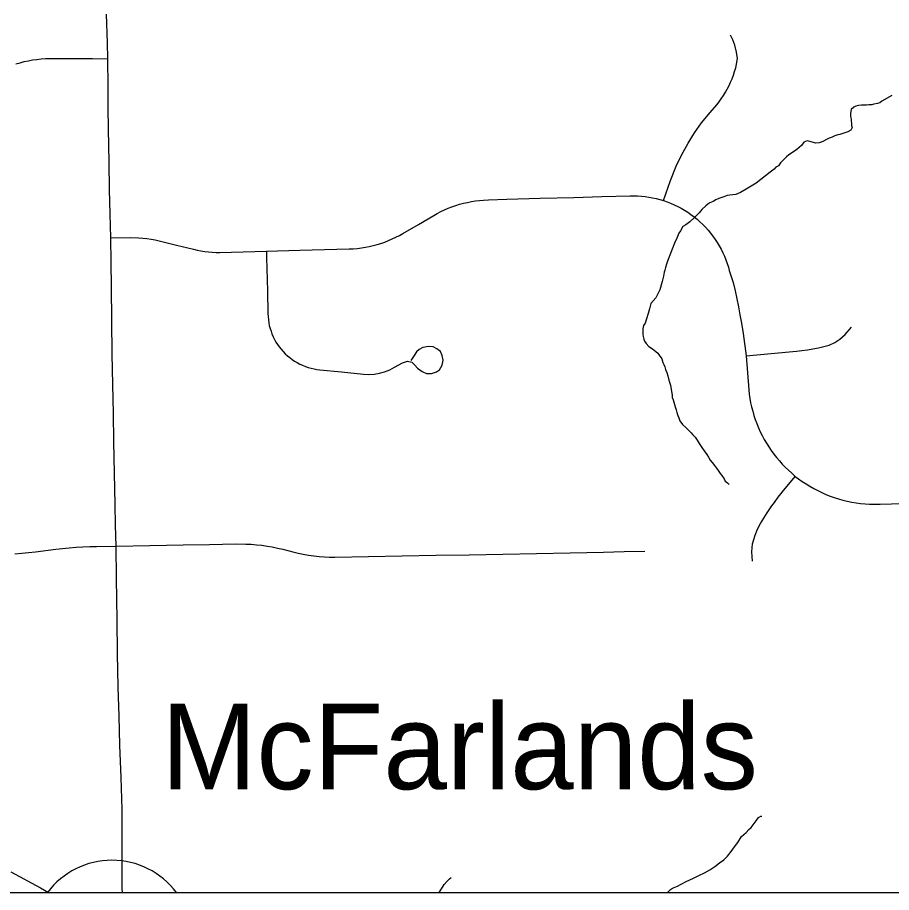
# Model space of a CAD drawing. Extents: x 103424 to 290657, y 38711 to 110967.
# Drawn here: x 214246.8078 to 214247.212, y 40208.3012 to 40208.7059 of the extents above; entities that cross this region are included whole.
import ezdxf

# ---------------------------------------------------------------- set-up
doc = ezdxf.new("R2010")
doc.units = 0
for name, color, linetype in [('GM_X_Corporation', 7, 'Continuous'), ('GM_X_County_Road', 7, 'Continuous'), ('GM_X_Minor_River', 7, 'Continuous'), ('GM_X_State_Route', 7, 'Continuous'), ('GM_X_Township_Road', 7, 'Continuous'), ('GM_X_Unincorporated_Text', 7, 'Continuous'), ('GM_X_US_Shield', 7, 'Continuous')]:
    doc.layers.add(name, color=color, linetype=linetype)

msp = doc.modelspace()

# ---------------------------------------------------------------- linework, layer by layer
at = {"layer": 'GM_X_Corporation'}
for points in [[(214246.35258257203, 40213.7430239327), (214246.35258257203, 40208.30124814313), (214253.15258257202, 40208.30124814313), (214253.15258257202, 40215.101248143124), (214247.88424966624, 40215.101248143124), (214247.88593276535, 40214.684846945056), (214247.88620550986, 40214.66416470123), (214247.88630183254, 40214.63438243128), (214247.88525482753, 40214.01696427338), (214247.88494414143, 40213.98106152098), (214247.88094563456, 40213.75762305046), (214247.63273221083, 40213.75745588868), (214247.49304072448, 40213.75527073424), (214246.50861565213, 40213.74675837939)], [(214246.35258257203, 40208.71735243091), (214246.35258257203, 40208.30124814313), (214247.90913782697, 40208.30124814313), (214247.9063815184, 40208.75596682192), (214247.62572458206, 40208.749186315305), (214246.8483090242, 40208.729749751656)]]:
    msp.add_lwpolyline(points, close=True, dxfattribs=at)
at = {"layer": 'GM_X_County_Road'}
msp.add_lwpolyline([(214246.8047141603, 40208.310753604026), (214246.81836566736, 40208.3033375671), (214246.82221188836, 40208.30124814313)], dxfattribs=at)
at = {"layer": 'GM_X_Minor_River'}
for points in [[(214247.2120998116, 40208.66991742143), (214247.20758844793, 40208.66718067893), (214247.20665189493, 40208.666405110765), (214247.20551553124, 40208.66619583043), (214247.2038138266, 40208.665788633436), (214247.2028668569, 40208.665582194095), (214247.20153920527, 40208.66556041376), (214247.2004028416, 40208.66535113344), (214247.19926363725, 40208.6653331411), (214247.1981234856, 40208.6653142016), (214247.19679583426, 40208.66529242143), (214247.19547291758, 40208.66488995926), (214247.1945297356, 40208.66449412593), (214247.1934104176, 40208.66333503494), (214247.1930590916, 40208.661618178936), (214247.19308465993, 40208.660098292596), (214247.19329394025, 40208.65896003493), (214247.1933100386, 40208.65800927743), (214247.19351553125, 40208.65706325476), (214247.1935344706, 40208.655922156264), (214247.19374090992, 40208.65497518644), (214247.1931897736, 40208.65382556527), (214247.1918744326, 40208.65304336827), (214247.19036212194, 40208.652638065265), (214247.18941894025, 40208.65224223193), (214247.1880960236, 40208.65183976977), (214247.18715000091, 40208.651634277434), (214247.18582708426, 40208.65123276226), (214247.18450795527, 40208.65063995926), (214247.1831888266, 40208.6500481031), (214247.18186969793, 40208.6494562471), (214247.18055340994, 40208.6486740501), (214247.17942083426, 40208.648275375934), (214247.17847765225, 40208.6478795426), (214247.17695871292, 40208.64785397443), (214247.17428825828, 40208.64857083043), (214247.17295303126, 40208.64892878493), (214247.1714435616, 40208.648334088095), (214247.17032992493, 40208.64679431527), (214247.16827405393, 40208.64485965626), (214247.16620776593, 40208.64349507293), (214247.16451742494, 40208.642326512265), (214247.16339147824, 40208.641547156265), (214247.16152500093, 40208.6396143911), (214247.1605922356, 40208.63864848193), (214247.15966515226, 40208.6373028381), (214247.15853541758, 40208.63671382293), (214247.15779204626, 40208.635750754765), (214247.15591609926, 40208.634389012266), (214247.14935454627, 40208.62933787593), (214247.1455960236, 40208.62699412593), (214247.14221060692, 40208.625037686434), (214247.13994829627, 40208.6240499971), (214247.1386225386, 40208.62383787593), (214247.13729299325, 40208.6238160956), (214247.1359672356, 40208.62360397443), (214247.13445871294, 40208.62300833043), (214247.13219261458, 40208.622210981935), (214247.1306840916, 40208.621615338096), (214247.1295571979, 40208.620835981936), (214247.12804867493, 40208.62024128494), (214247.12710833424, 40208.619655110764), (214247.12617178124, 40208.6188795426), (214247.12430246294, 40208.61713711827), (214247.12299943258, 40208.6155954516), (214247.12094545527, 40208.613469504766), (214247.11870303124, 40208.61134166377), (214247.11682613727, 40208.60997992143), (214247.11550984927, 40208.60919772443), (214247.1144037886, 40208.60727821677), (214247.11366325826, 40208.60612480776), (214247.1127522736, 40208.60382840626), (214247.11165094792, 40208.60152916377), (214247.1105571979, 40208.5988492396), (214247.1083715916, 40208.5932990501), (214247.10801647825, 40208.591772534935), (214247.1074729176, 40208.590242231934), (214247.10711212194, 40208.5890963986), (214247.1069388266, 40208.588141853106), (214247.1065912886, 40208.5862356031), (214247.1058725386, 40208.5837526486), (214247.10479772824, 40208.57993162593), (214247.10296060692, 40208.57628958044), (214247.10072670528, 40208.57359071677), (214247.10000890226, 40208.57110681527)], [(214247.10000890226, 40208.57110681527), (214247.0994738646, 40208.56900643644), (214247.09875700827, 40208.56652348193), (214247.0980287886, 40208.56460965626), (214247.09728825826, 40208.5634571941), (214247.0969340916, 40208.56193067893), (214247.09696344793, 40208.560218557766), (214247.09697954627, 40208.5592687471), (214247.0971850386, 40208.55832177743), (214247.09739337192, 40208.557184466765), (214247.09778920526, 40208.5562403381), (214247.09856856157, 40208.5551124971), (214247.09972954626, 40208.5538009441), (214247.10145776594, 40208.552688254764), (214247.10299848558, 40208.551383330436), (214247.10396060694, 40208.550638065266), (214247.10454583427, 40208.54969677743), (214247.10571439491, 40208.5480045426), (214247.1063128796, 40208.54630378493), (214247.10670776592, 40208.545359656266), (214247.10710359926, 40208.54441552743), (214247.10750606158, 40208.54309166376), (214247.1080969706, 40208.541770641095), (214247.1085032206, 40208.5402554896), (214247.1089075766, 40208.53874128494), (214247.1093138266, 40208.53722708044), (214247.1097162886, 40208.53590226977), (214247.10992462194, 40208.534764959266), (214247.11034886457, 40208.532110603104), (214247.11055530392, 40208.531162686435), (214247.11057045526, 40208.53021287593), (214247.1109691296, 40208.52907840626), (214247.11136875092, 40208.52794488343), (214247.11157424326, 40208.52699696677), (214247.1119729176, 40208.5258624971), (214247.1123753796, 40208.524538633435), (214247.1127768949, 40208.52321476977), (214247.11317935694, 40208.521889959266), (214247.11357803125, 40208.52075643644), (214247.11416988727, 40208.51943446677), (214247.11533750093, 40208.517743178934), (214247.11688200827, 40208.51624696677), (214247.11842651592, 40208.51475075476), (214247.11939147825, 40208.5138160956), (214247.12016704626, 40208.5128785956), (214247.12113579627, 40208.5117535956), (214247.12210738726, 40208.5104392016), (214247.12308181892, 40208.50893351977), (214247.12425227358, 40208.507051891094), (214247.12541704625, 40208.5055499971), (214247.1265846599, 40208.50385776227), (214247.12736685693, 40208.50254052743), (214247.12814905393, 40208.5012213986), (214247.12911685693, 40208.5000973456), (214247.13008939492, 40208.49878200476), (214247.1310609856, 40208.497466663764), (214247.13183939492, 40208.49633882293), (214247.1328109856, 40208.495024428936), (214247.13358655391, 40208.49408598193), (214247.1345609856, 40208.4925821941), (214247.13515000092, 40208.49144961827), (214247.13611212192, 40208.4907053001), (214247.13688390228, 40208.489958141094)], [(214247.10830150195, 40208.30124814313), (214247.10852500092, 40208.30145056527), (214247.10983465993, 40208.3026124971), (214247.11077405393, 40208.30319867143), (214247.11303636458, 40208.304186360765), (214247.11472954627, 40208.30516552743), (214247.11698901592, 40208.30634261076), (214247.1203801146, 40208.30792026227), (214247.12282897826, 40208.30910113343), (214247.1254681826, 40208.3102848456), (214247.12791325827, 40208.31165605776), (214247.13035549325, 40208.31321761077), (214247.13241515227, 40208.314962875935), (214247.13448144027, 40208.31632840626), (214247.1361613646, 40208.3180660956), (214247.13783465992, 40208.320185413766), (214247.1393185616, 40208.322301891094), (214247.14099185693, 40208.32442120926), (214247.1426556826, 40208.3271106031), (214247.14471344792, 40208.32904526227), (214247.14601931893, 40208.3303965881), (214247.14714242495, 40208.331367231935), (214247.14807234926, 40208.33252253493), (214247.14936969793, 40208.334445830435), (214247.15048333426, 40208.33598465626), (214247.15161212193, 40208.336573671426), (214247.15199280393, 40208.3365803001)], [(214247.00281490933, 40208.30124814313), (214247.00386306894, 40208.30296003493), (214247.0051594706, 40208.304883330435), (214247.00646344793, 40208.3064249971), (214247.00758371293, 40208.3075840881), (214247.00833371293, 40208.30816647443)]]:
    msp.add_lwpolyline(points, dxfattribs=at)
at = {"layer": 'GM_X_State_Route'}
msp.add_lwpolyline([(214246.85629289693, 40208.30124814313), (214246.85626923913, 40208.30301444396), (214246.85621329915, 40208.31854869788), (214246.85617603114, 40208.32907158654), (214246.85613873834, 40208.33959449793), (214246.8556727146, 40208.35446075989), (214246.85520667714, 40208.3693301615), (214246.85478727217, 40208.38278593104), (214246.85436471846, 40208.39624167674), (214246.85412861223, 40208.41177283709), (214246.85389248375, 40208.42730396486), (214246.8537464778, 40208.43695073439), (214246.85359734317, 40208.44659751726), (214246.85343266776, 40208.46149484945), (214246.85319344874, 40208.471073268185), (214246.8529511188, 40208.48064858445), (214246.85266839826, 40208.495135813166), (214246.85238567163, 40208.50961995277), (214246.85214954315, 40208.522914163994), (214246.85191030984, 40208.53620837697), (214246.85166176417, 40208.5502917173), (214246.85145982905, 40208.56582598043), (214246.8512578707, 40208.581360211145), (214246.8511118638, 40208.5926567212), (214246.8509627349, 40208.60395634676), (214246.85073283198, 40208.61512856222), (214246.85028854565, 40208.62634741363), (214246.850126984, 40208.6388928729), (214246.84993126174, 40208.65442712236), (214246.84980697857, 40208.66415155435), (214246.8496826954, 40208.67387599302), (214246.84957707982, 40208.68682534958), (214246.84941550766, 40208.694138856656), (214246.84903647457, 40208.70740512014)], dxfattribs=at)
at = {"layer": 'GM_X_Township_Road'}
for points in [[(214247.10650112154, 40208.62125528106), (214247.10978817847, 40208.63058203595), (214247.11234510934, 40208.637205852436), (214247.1148181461, 40208.64231661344), (214247.11793121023, 40208.647825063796), (214247.12096661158, 40208.6526158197), (214247.1241884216, 40208.65720152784), (214247.12809994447, 40208.6619052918), (214247.13115708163, 40208.6655838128), (214247.1322475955, 40208.66695082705), (214247.13329149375, 40208.668367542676), (214247.13426393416, 40208.669821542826), (214247.13518665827, 40208.6713159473), (214247.13606590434, 40208.67284141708), (214247.13687057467, 40208.67439794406), (214247.13760689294, 40208.67599174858), (214247.13829350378, 40208.67760732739), (214247.13888693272, 40208.679253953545), (214247.13945547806, 40208.6809254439), (214247.13993083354, 40208.682612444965), (214247.14035646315, 40208.68431189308), (214247.1407137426, 40208.68701174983), (214247.14037510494, 40208.689919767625), (214247.1394865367, 40208.693116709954), (214247.13854828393, 40208.69554317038), (214247.13746709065, 40208.69777698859)], [(214246.80710334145, 40208.684445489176), (214246.8089985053, 40208.68500783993), (214246.8109185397, 40208.685498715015), (214246.81286032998, 40208.68592435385), (214246.8148021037, 40208.686278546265), (214246.8167687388, 40208.6865674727), (214246.81876022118, 40208.68678494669), (214246.82072686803, 40208.68694030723), (214246.823022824, 40208.68702729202), (214246.83275347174, 40208.68695271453), (214246.8424872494, 40208.68687814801), (214246.84957707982, 40208.68682534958)], [(214246.8509627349, 40208.60395634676), (214246.8599632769, 40208.60411790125), (214246.86380022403, 40208.60404332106), (214246.86572026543, 40208.603894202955), (214246.86764030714, 40208.60367982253), (214246.86955721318, 40208.60339711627), (214246.8714524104, 40208.6030398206), (214246.87332272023, 40208.602617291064), (214246.88127003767, 40208.60066618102), (214246.8892173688, 40208.59871507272), (214246.89092304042, 40208.59832362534), (214246.89265043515, 40208.597991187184), (214246.89438094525, 40208.59771777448), (214246.89613321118, 40208.59749720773), (214246.89788547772, 40208.59734185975), (214246.899640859, 40208.59724553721), (214246.9013931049, 40208.597211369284), (214246.91213970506, 40208.59750031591), (214246.92288319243, 40208.59778613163), (214246.938411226, 40208.59824283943), (214246.94982269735, 40208.598578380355), (214246.96123103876, 40208.59891391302), (214246.96310137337, 40208.599000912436), (214246.96497480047, 40208.59915935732), (214246.96682337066, 40208.59937683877), (214246.96866884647, 40208.599665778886), (214246.9704956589, 40208.60001685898), (214246.9723193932, 40208.60043628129), (214246.9741182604, 40208.600920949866), (214246.97589537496, 40208.60146464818), (214246.9776724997, 40208.60207979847), (214246.97940299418, 40208.602747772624), (214246.98110865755, 40208.60348720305), (214246.98281431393, 40208.60427945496), (214246.98447338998, 40208.6051369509), (214246.98608272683, 40208.60605657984), (214246.9931912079, 40208.61022285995), (214247.00029967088, 40208.614392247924), (214247.00193698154, 40208.61530875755), (214247.00359603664, 40208.61616314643), (214247.00527684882, 40208.61696160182), (214247.00700736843, 40208.61769483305), (214247.00873477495, 40208.618369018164), (214247.01051188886, 40208.61897795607), (214247.01228901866, 40208.61952786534), (214247.0140909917, 40208.62001253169), (214247.0159147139, 40208.620425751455), (214247.01773842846, 40208.620779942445), (214247.01958698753, 40208.621068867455), (214247.0214355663, 40208.621289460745), (214247.02330590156, 40208.62144170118), (214247.02556456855, 40208.62157529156), (214247.0340555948, 40208.62190149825), (214247.04958362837, 40208.62232403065), (214247.06511167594, 40208.62274345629), (214247.0781076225, 40208.623097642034), (214247.091103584, 40208.62344871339), (214247.09456150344, 40208.62341764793), (214247.09631686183, 40208.62330270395), (214247.0980442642, 40208.623125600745), (214247.0997499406, 40208.622873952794), (214247.10145559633, 40208.622566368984), (214247.10316125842, 40208.622193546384), (214247.10484206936, 40208.62175858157), (214247.10650112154, 40208.62125528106), (214247.10820677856, 40208.62067429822), (214247.10986584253, 40208.62002807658), (214247.11152178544, 40208.61931659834), (214247.11313424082, 40208.61853989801), (214247.11471873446, 40208.61769794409), (214247.11625974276, 40208.61680316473), (214247.11777587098, 40208.61584314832), (214247.11926715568, 40208.61482410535), (214247.1206869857, 40208.61375224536), (214247.12208507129, 40208.612618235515), (214247.12336198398, 40208.61149356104), (214247.12473521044, 40208.61020111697), (214247.12599039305, 40208.608917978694), (214247.12717409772, 40208.607582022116), (214247.12833606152, 40208.60620880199), (214247.12942344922, 40208.60478586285), (214247.13046735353, 40208.60332253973), (214247.13143670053, 40208.601818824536), (214247.13235944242, 40208.60027782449), (214247.13321070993, 40208.59870886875), (214247.13399363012, 40208.59709953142), (214247.1347268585, 40208.59546221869), (214247.13541346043, 40208.59380004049), (214247.1360037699, 40208.592109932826), (214247.13654745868, 40208.59039805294), (214247.13697310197, 40208.588912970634), (214247.13771873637, 40208.5866139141), (214247.13870673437, 40208.58331754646), (214247.13964809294, 40208.579508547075), (214247.14044656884, 40208.575836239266), (214247.141201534, 40208.572167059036), (214247.1419067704, 40208.56845126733), (214247.14265864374, 40208.56454595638), (214247.1434104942, 40208.559745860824), (214247.14471848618, 40208.549403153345), (214247.1453460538, 40208.541583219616), (214247.14597364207, 40208.533760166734), (214247.14618491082, 40208.531753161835), (214247.14649250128, 40208.52975233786), (214247.14684666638, 40208.52776083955), (214247.1472971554, 40208.52578798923), (214247.14779426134, 40208.5238337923), (214247.1483597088, 40208.521892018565), (214247.14899972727, 40208.51997198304), (214247.14970808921, 40208.51807679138), (214247.15046615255, 40208.51621269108), (214247.15131741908, 40208.51437031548), (214247.15219356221, 40208.51255591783), (214247.15316600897, 40208.510772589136), (214247.15418193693, 40208.509026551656), (214247.15524758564, 40208.507320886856), (214247.15638469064, 40208.505643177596), (214247.15759016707, 40208.50401520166), (214247.1588453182, 40208.5024275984), (214247.16014708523, 40208.50088037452), (214247.16149858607, 40208.4993797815), (214247.16289354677, 40208.4979288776), (214247.16436308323, 40208.49652457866), (214247.16585437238, 40208.49517310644), (214247.16741711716, 40208.49368802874), (214247.16905133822, 40208.492597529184), (214247.17073213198, 40208.491376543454), (214247.17246263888, 40208.490214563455), (214247.1742366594, 40208.489117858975), (214247.17603863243, 40208.488080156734), (214247.1778840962, 40208.48710772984), (214247.17975443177, 40208.486206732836), (214247.1816496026, 40208.485371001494), (214247.18359139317, 40208.48460049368), (214247.1855580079, 40208.48390146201), (214247.18752465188, 40208.48327386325), (214247.18953789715, 40208.482714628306), (214247.19155113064, 40208.482229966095), (214247.19358922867, 40208.48181364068), (214247.1956490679, 40208.48146879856), (214247.19770890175, 40208.48120159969), (214247.1997936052, 40208.48100587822), (214247.20185345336, 40208.48088470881), (214247.20393813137, 40208.480838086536), (214247.20683062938, 40208.48088469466), (214247.22235865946, 40208.48129481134)], [(214246.92288319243, 40208.59778613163), (214246.92300745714, 40208.594812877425), (214246.92313175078, 40208.58976114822), (214246.92338650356, 40208.57938425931), (214246.923641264, 40208.56901048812), (214246.92370650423, 40208.56759067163), (214246.92383699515, 40208.56608073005), (214246.92401409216, 40208.56463916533), (214246.92425331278, 40208.563436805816), (214246.92464788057, 40208.56212259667), (214246.925061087, 40208.560789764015), (214246.925443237, 40208.55955324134), (214246.92598694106, 40208.55827942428), (214246.9266269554, 40208.55703980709), (214246.92731355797, 40208.55583744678), (214246.9280467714, 40208.55467239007), (214246.92885144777, 40208.55353837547), (214246.9297275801, 40208.55245408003), (214246.93065032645, 40208.55141950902), (214246.93162275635, 40208.55042842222), (214246.9326386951, 40208.54948704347), (214246.93370435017, 40208.548604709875), (214246.93481970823, 40208.54777516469), (214246.9359785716, 40208.54700467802), (214246.93716227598, 40208.54629942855), (214246.93839568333, 40208.54564699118), (214246.93965086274, 40208.5450660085), (214246.9409526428, 40208.54455026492), (214246.9422543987, 40208.5440997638), (214246.94358101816, 40208.54371452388), (214246.9449324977, 40208.54340384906), (214246.94630574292, 40208.5431615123), (214246.94767895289, 40208.54299062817), (214246.95771098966, 40208.54199644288), (214246.96774298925, 40208.54100225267), (214246.97025333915, 40208.54088728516), (214246.97274192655, 40208.54103642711), (214246.9752056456, 40208.541449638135), (214246.97759792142, 40208.54211759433), (214246.9799436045, 40208.543034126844), (214246.98214636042, 40208.54418675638), (214246.98586524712, 40208.5461720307), (214246.9882202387, 40208.54693322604), (214246.990193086, 40208.54655417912), (214246.9914855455, 40208.545109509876), (214246.99285256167, 40208.543667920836), (214246.9949030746, 40208.54214866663), (214246.99702817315, 40208.5413129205), (214246.99930858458, 40208.541235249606), (214247.00158591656, 40208.54207100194), (214247.00295293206, 40208.54298441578), (214247.0042453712, 40208.54518717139), (214247.0046244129, 40208.547389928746), (214247.00417081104, 40208.54966725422), (214247.0034841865, 40208.55149096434), (214247.0017381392, 40208.55270574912), (214246.99999209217, 40208.55354148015), (214246.99786391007, 40208.55369373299), (214246.99528211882, 40208.553237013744), (214246.99353606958, 40208.55232670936), (214246.99232128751, 40208.55133872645), (214246.99118106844, 40208.54959269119), (214246.98966182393, 40208.547312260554)], [(214247.14471848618, 40208.549403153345), (214247.1563784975, 40208.55049987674), (214247.1680353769, 40208.551599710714), (214247.17059542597, 40208.55188242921), (214247.17313062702, 40208.55224281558), (214247.1756658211, 40208.55268089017), (214247.17817614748, 40208.553187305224), (214247.18068648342, 40208.55376829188), (214247.1831750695, 40208.55442382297), (214247.18580035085, 40208.55556404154), (214247.18813671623, 40208.55710193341), (214247.1905848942, 40208.55926741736), (214247.19350534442, 40208.56267561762)], [(214247.14769174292, 40208.45449200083), (214247.14738105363, 40208.458723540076), (214247.14778182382, 40208.46242379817), (214247.14892205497, 40208.466468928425), (214247.14999390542, 40208.469314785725), (214247.1514417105, 40208.47186551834), (214247.15295784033, 40208.47437585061), (214247.15454543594, 40208.47685201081), (214247.15667983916, 40208.48000546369), (214247.15786666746, 40208.48167073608), (214247.15964378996, 40208.48401951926), (214247.16144574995, 40208.48632168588), (214247.16741711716, 40208.49368802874)], [(214246.8066466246, 40208.45794060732), (214246.80979697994, 40208.45817984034), (214246.81292246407, 40208.45848121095), (214246.81607280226, 40208.458841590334), (214246.8254803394, 40208.460009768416), (214246.82860583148, 40208.46037017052), (214246.83175619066, 40208.4606777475), (214246.8348847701, 40208.46092320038), (214246.83803511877, 40208.4611189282), (214246.84118546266, 40208.46125871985), (214246.84436068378, 40208.46133949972), (214246.85343266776, 40208.46149484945)], [(214246.85343266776, 40208.46149484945), (214246.86896382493, 40208.46176824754), (214246.884494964, 40208.46204477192), (214246.89652778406, 40208.46225912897), (214246.90855751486, 40208.462470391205), (214246.91346011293, 40208.462414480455), (214246.91589899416, 40208.46228399), (214246.9183627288, 40208.46208204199), (214246.92080160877, 40208.46180864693), (214246.9232187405, 40208.461463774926), (214246.92563586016, 40208.46104747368), (214246.92804988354, 40208.46056900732), (214246.93044215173, 40208.46001599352), (214246.93518009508, 40208.4587701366), (214246.93757237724, 40208.45821091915), (214246.93998951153, 40208.457732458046), (214246.94240664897, 40208.45730991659), (214246.94484552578, 40208.456965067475), (214246.94728440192, 40208.456685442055), (214246.94972327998, 40208.45648350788), (214246.95216526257, 40208.45634679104), (214246.95462898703, 40208.45627843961), (214246.9701601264, 40208.45657981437), (214246.98569126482, 40208.4568811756), (214247.00122240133, 40208.45718254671), (214247.01675356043, 40208.45748390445), (214247.03228469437, 40208.457785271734), (214247.04781583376, 40208.45808974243), (214247.0633469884, 40208.458391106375), (214247.07887812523, 40208.45869557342), (214247.08838819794, 40208.45887888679), (214247.09789825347, 40208.45906528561)]]:
    msp.add_lwpolyline(points, dxfattribs=at)
at = {"layer": 'GM_X_US_Shield'}
msp.add_line((214246.8217146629, 40208.30124814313), (214246.88128591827, 40208.30124814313), dxfattribs=at)
msp.add_arc((214246.8515002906, 40208.27895969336), 0.03720159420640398, 36.80734187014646, 143.1926581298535, dxfattribs=at)

# ---------------------------------------------------------------- texts
at = {"layer": 'GM_X_Unincorporated_Text'}
msp.add_text('McFarlands', height=0.03948863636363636, rotation=1e-05, dxfattribs=at).set_placement((214246.8743676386, 40208.34901852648))

doc.saveas('drawing.dxf')
